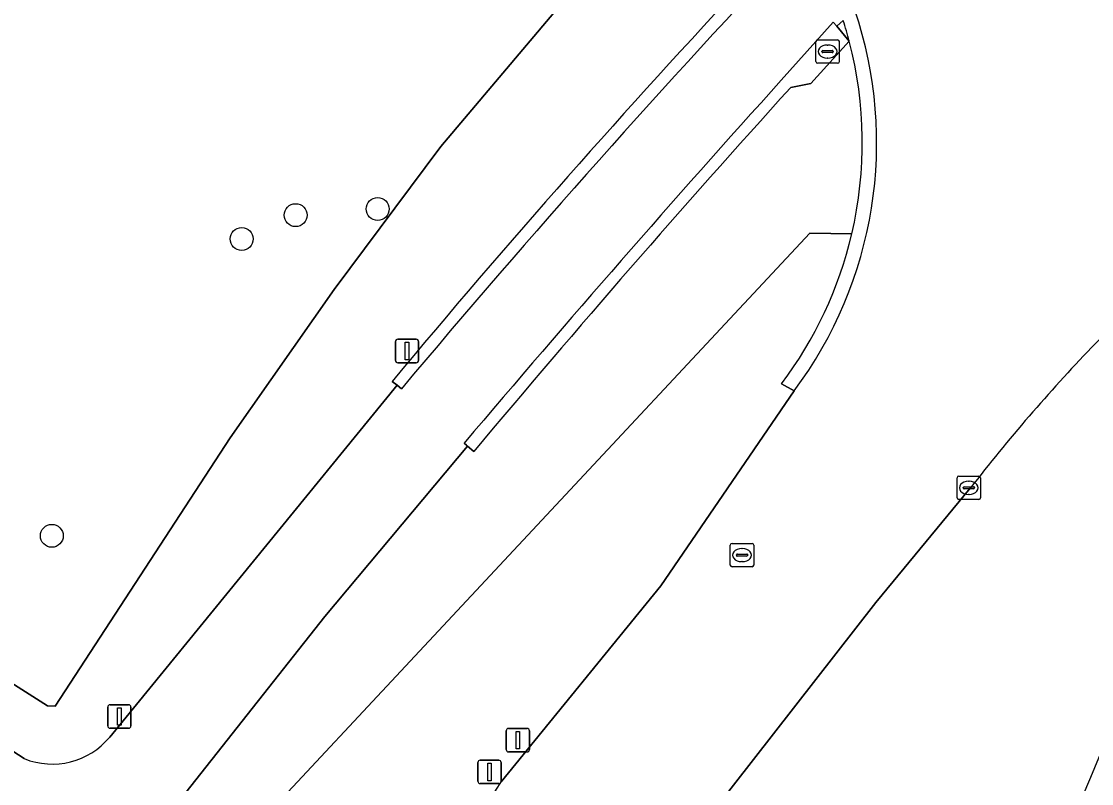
# Model space of a CAD drawing. Extents: x 155018 to 156648, y 383979 to 385733.
# Drawn here: x 155963.52 to 156009.21, y 385292.39 to 385324.93 of the extents above; entities that cross this region are included whole.
import ezdxf

# ---------------------------------------------------------------- set-up
doc = ezdxf.new("R2010")
doc.units = 0
for name, color, linetype in [('IMGEO_Berm_groen', 7, 'Continuous'), ('IMGEO_Berm_open', 7, 'Continuous'), ('IMGEO_Boom', 7, 'Continuous'), ('IMGEO_Fietspad_gesloten', 7, 'Continuous'), ('IMGEO_Gemengd_bos', 7, 'Continuous'), ('IMGEO_Groenvoorziening', 7, 'Continuous'), ('IMGEO_Kolk', 7, 'Continuous'), ('IMGEO_Lichtmast', 7, 'Continuous'), ('IMGEO_Rijbaan_regionaal_gesloten', 7, 'Continuous'), ('IMGEO_Rioolput', 7, 'Continuous'), ('IMGEO_Verkeersregelinstallatiepaal', 7, 'Continuous')]:
    doc.layers.add(name, color=color, linetype=linetype)

msp = doc.modelspace()

# ---------------------------------------------------------------- linework, layer by layer
at = {"layer": 'IMGEO_Berm_groen'}
for points in [[(155998.967, 385315.854), (155997.183, 385315.883), (155970.28, 385287.085), (155960.29, 385275.745), (155951.8, 385267.091), (155946.336, 385259.287), (155946.034, 385258.856), (155938.921, 385248.111)], [(156014.218, 385315.978), (156012.052, 385313.827), (156009.205, 385311.005)], [(155984.006, 385292.466), (155990.817, 385300.824), (155996.506, 385309.151), (155995.967, 385309.459)], [(156004.026, 385304.997), (156000, 385300.115), (155980.058, 385274.526)]]:
    msp.add_lwpolyline(points, dxfattribs=at)
for centre, radius, start, end in [((155982.325, 385319.76), 17.094, 322.9439, 346.792), ((156062.761, 385259.603), 74.232, 136.17545, 142.30074), ((156135.736, 385238.977), 137.49, 153.68485, 159.61545), ((155955.904, 385310.326), 33.297, 311.9832, 327.5619)]:
    msp.add_arc(centre, radius, start, end, dxfattribs=at)
at = {"layer": 'IMGEO_Berm_open'}
for points in [[(155998.86, 385324.082), (155998.327, 385324.721), (155998.169, 385324.89), (155995.955, 385322.413)], [(155996.361, 385322.108), (155997.218, 385322.284), (155998.86, 385324.082)], [(155979.344, 385309.56), (155979.557, 385309.394), (155979.746, 385309.247)], [(155995.967, 385309.459), (155996.506, 385309.151)], [(155982.425, 385306.924), (155982.523, 385306.83), (155982.566, 385306.788), (155982.834, 385306.571)]]:
    msp.add_lwpolyline(points, dxfattribs=at)
for centre, radius, start, end in [((156323.182, 385020.906), 448.43, 136.68665, 139.98394), ((156293.649, 385047.417), 409.276, 136.94437, 140.17057), ((155982.326, 385319.75), 17.704, 323.2221, 18.6507), ((155982.233, 385319.715), 17.191, 14.7164, 17.7891), ((155982.32, 385319.752), 17.097, 346.8204, 14.6697), ((156470.027, 384894.646), 638.537, 137.939293, 139.784777), ((156395.649, 384960.818), 538.481, 137.86011, 140.05218), ((155982.325, 385319.76), 17.094, 322.9439, 346.792)]:
    msp.add_arc(centre, radius, start, end, dxfattribs=at)
at = {"layer": 'IMGEO_Boom'}
for centre in [(155975.225, 385316.656), (155978.729, 385316.919), (155972.924, 385315.639), (155964.818, 385302.965)]:
    msp.add_circle(centre, 0.489, dxfattribs=at)
at = {"layer": 'IMGEO_Fietspad_gesloten'}
for points in [[(155995.955, 385322.413), (155998.169, 385324.89), (155998.327, 385324.721), (155998.602, 385324.967)], [(155963.643, 385293.451), (155956.229, 385298.245), (155953.837, 385300.2), (155935.546, 385314.208), (155932.981, 385316.172), (155928.991, 385312.317)], [(155979.746, 385309.247), (155979.557, 385309.394), (155967.289, 385294.37)], [(155938.921, 385248.111), (155946.034, 385258.856), (155946.336, 385259.287), (155951.8, 385267.091), (155955.526, 385272.413), (155960.623, 385279.262), (155966.801, 385287.271), (155976.473, 385299.523), (155982.566, 385306.788), (155982.523, 385306.83), (155982.425, 385306.924)]]:
    msp.add_lwpolyline(points, dxfattribs=at)
for centre, radius, start, end in [((156323.182, 385020.906), 448.43, 136.68665, 139.98394), ((156470.027, 384894.646), 638.537, 137.939293, 139.784777), ((155964.836, 385296.408), 3.189, 248.0217, 320.2726)]:
    msp.add_arc(centre, radius, start, end, dxfattribs=at)
at = {"layer": 'IMGEO_Gemengd_bos'}
msp.add_lwpolyline([(155933.834, 385326.386), (155942.093, 385334.558), (155943.737, 385336.267), (155948.405, 385331.897), (155946.63, 385330.081), (155938.46, 385321.812), (155932.981, 385316.172), (155935.546, 385314.208), (155935.602, 385314.172), (155964.637, 385295.71), (155964.964, 385295.695), (155972.433, 385307.151), (155976.865, 385313.477), (155981.43, 385319.582), (155986.242, 385325.297), (155992.722, 385333.322), (155991.963, 385334.007), (155992.445, 385334.457), (155991.42, 385335.449), (155968.928, 385358.487)], dxfattribs=at)
at = {"layer": 'IMGEO_Groenvoorziening'}
for points in [[(155992.807, 385333.245), (155992.722, 385333.322), (155986.242, 385325.297), (155981.43, 385319.582), (155976.865, 385313.477), (155972.433, 385307.151), (155964.964, 385295.695), (155964.637, 385295.71), (155935.602, 385314.172), (155935.546, 385314.208), (155953.837, 385300.2), (155956.229, 385298.245), (155963.643, 385293.451)], [(155998.602, 385324.967), (155998.327, 385324.721), (155998.86, 385324.082)], [(155998.86, 385324.082), (155997.218, 385322.284), (155996.361, 385322.108)], [(155982.834, 385306.571), (155982.566, 385306.788), (155976.473, 385299.523), (155966.801, 385287.271), (155960.623, 385279.262), (155955.526, 385272.413), (155951.8, 385267.091), (155960.29, 385275.745), (155970.28, 385287.085), (155997.183, 385315.883), (155998.967, 385315.854)], [(155967.289, 385294.37), (155979.557, 385309.394), (155979.344, 385309.56)]]:
    msp.add_lwpolyline(points, dxfattribs=at)
for centre, radius, start, end in [((156293.649, 385047.417), 409.276, 136.94437, 140.17057), ((155982.233, 385319.715), 17.191, 14.7164, 17.7891), ((155982.32, 385319.752), 17.097, 346.8204, 14.6697), ((156395.649, 384960.818), 538.481, 137.86011, 140.05218), ((155964.836, 385296.408), 3.189, 248.0217, 320.2726)]:
    msp.add_arc(centre, radius, start, end, dxfattribs=at)
at = {"layer": 'IMGEO_Kolk'}
for p, q in [((155997.435, 385323.213), (155997.435, 385324.065)), ((155997.51, 385324.139), (155998.362, 385324.139)), ((155997.923, 385323.919), (155997.948, 385323.919)), ((155998.436, 385324.065), (155998.436, 385323.213)), ((155997.694, 385323.633), (155997.694, 385323.645)), ((155998.132, 385323.596), (155997.734, 385323.596)), ((155997.737, 385323.682), (155998.135, 385323.682)), ((155998.178, 385323.645), (155998.178, 385323.633)), ((155998.362, 385323.139), (155997.51, 385323.139)), ((155997.946, 385323.359), (155997.921, 385323.359)), ((156003.462, 385304.589), (156003.462, 385305.441)), ((156003.537, 385305.515), (156004.389, 385305.515)), ((156003.95, 385305.295), (156003.975, 385305.295)), ((156004.463, 385305.441), (156004.463, 385304.589)), ((156003.721, 385305.009), (156003.721, 385305.021)), ((156004.159, 385304.972), (156003.761, 385304.972)), ((156003.764, 385305.058), (156004.162, 385305.058)), ((156003.973, 385304.735), (156003.948, 385304.735)), ((156004.205, 385305.021), (156004.205, 385305.009)), ((156004.389, 385304.515), (156003.537, 385304.515))]:
    msp.add_line(p, q, dxfattribs=at)
for points in [[(155997.435, 385323.213), (155997.435, 385324.065)], [(155997.51, 385324.139), (155998.362, 385324.139)], [(155998.436, 385324.065), (155998.436, 385323.213)], [(155998.362, 385323.139), (155997.51, 385323.139)], [(156003.462, 385304.589), (156003.462, 385305.441)], [(156003.537, 385305.515), (156004.389, 385305.515)], [(156004.463, 385305.441), (156004.463, 385304.589)], [(156004.389, 385304.515), (156003.537, 385304.515)]]:
    msp.add_lwpolyline(points, dxfattribs=at)
for centre, radius, start, end in [((155997.512, 385324.063), 0.0765, 91.552, 178.448), ((155997.512, 385324.063), 0.0765, 91.552, 178.448), ((155998.36, 385324.063), 0.0765, 1.552, 88.448), ((155998.36, 385324.063), 0.0765, 1.552, 88.448), ((155997.734, 385323.642), 0.0403, 85.8775, 175.7526), ((155997.731, 385323.632), 0.0366, 178.938, 274.7102), ((155998.135, 385323.639), 0.043, 264.8664, 352.4533), ((155998.139, 385323.644), 0.0386, 1.7309, 96.639), ((155997.512, 385323.215), 0.0765, 181.552, 268.448), ((155997.512, 385323.215), 0.0765, 181.552, 268.448), ((155998.36, 385323.215), 0.0765, 271.552, 358.448), ((155998.36, 385323.215), 0.0765, 271.552, 358.448), ((156003.539, 385305.439), 0.0765, 91.552, 178.448), ((156003.539, 385305.439), 0.0765, 91.552, 178.448), ((156004.387, 385305.439), 0.0765, 1.552, 88.448), ((156004.387, 385305.439), 0.0765, 1.552, 88.448), ((156003.761, 385305.018), 0.0403, 85.8775, 175.7526), ((156003.758, 385305.008), 0.0366, 178.938, 274.7102), ((156004.162, 385305.015), 0.043, 264.8664, 352.4533), ((156004.166, 385305.02), 0.0386, 1.7309, 96.639), ((156003.539, 385304.591), 0.0765, 181.552, 268.448), ((156003.539, 385304.591), 0.0765, 181.552, 268.448), ((156004.387, 385304.591), 0.0765, 271.552, 358.448), ((156004.387, 385304.591), 0.0765, 271.552, 358.448)]:
    msp.add_arc(centre, radius, start, end, dxfattribs=at)
for centre, major_axis, ratio, start_param, end_param in [((155997.922, 385323.639), (-0.387, 0.002), 0.722429, 4.712389, 7.853982), ((155997.947, 385323.639), (-0.39, 0.002), 0.717154, 1.570796, 4.712389), ((156003.949, 385305.015), (-0.387, 0.002), 0.722429, 4.712389, 7.853982), ((156003.974, 385305.015), (-0.39, 0.002), 0.717154, 1.570796, 4.712389)]:
    msp.add_ellipse(centre, major_axis=major_axis, ratio=ratio, start_param=start_param, end_param=end_param, dxfattribs=at)
at = {"layer": 'IMGEO_Lichtmast'}
for p, q in [((155979.484, 385310.456), (155979.484, 385311.256)), ((155979.484, 385311.256), (155979.484, 385310.456)), ((155979.584, 385311.356), (155980.374, 385311.356)), ((155980.374, 385311.356), (155979.584, 385311.356)), ((155980.474, 385311.256), (155980.474, 385310.456)), ((155980.474, 385310.456), (155980.474, 385311.256)), ((155980.374, 385310.356), (155979.584, 385310.356)), ((155979.584, 385310.356), (155980.374, 385310.356)), ((155967.205, 385294.851), (155967.205, 385295.651)), ((155967.205, 385295.651), (155967.205, 385294.851)), ((155967.305, 385295.751), (155968.095, 385295.751)), ((155968.095, 385295.751), (155967.305, 385295.751)), ((155968.195, 385295.651), (155968.195, 385294.851)), ((155968.195, 385294.851), (155968.195, 385295.651)), ((155968.095, 385294.751), (155967.305, 385294.751)), ((155967.305, 385294.751), (155968.095, 385294.751)), ((155983.005, 385292.485), (155983.005, 385293.285)), ((155983.005, 385293.285), (155983.005, 385292.485)), ((155983.105, 385293.385), (155983.895, 385293.385)), ((155983.895, 385293.385), (155983.105, 385293.385)), ((155983.995, 385293.285), (155983.995, 385292.485)), ((155983.995, 385292.485), (155983.995, 385293.285)), ((155983.895, 385292.385), (155983.105, 385292.385)), ((155983.105, 385292.385), (155983.895, 385292.385))]:
    msp.add_line(p, q, dxfattribs=at)
for points in [[(155979.904, 385311.231), (155980.054, 385311.231), (155980.054, 385310.481), (155979.904, 385310.481), (155979.904, 385311.231)], [(155967.625, 385295.626), (155967.775, 385295.626), (155967.775, 385294.876), (155967.625, 385294.876), (155967.625, 385295.626)], [(155983.425, 385293.26), (155983.575, 385293.26), (155983.575, 385292.51), (155983.425, 385292.51), (155983.425, 385293.26)]]:
    msp.add_lwpolyline(points, dxfattribs=at)
for centre, start, end in [((155979.584, 385311.256), 90, 180), ((155979.584, 385311.256), 90, 180), ((155980.374, 385311.256), 0, 90), ((155980.374, 385311.256), 360, 90), ((155979.584, 385310.456), 180, 270), ((155979.584, 385310.456), 180, 270), ((155980.374, 385310.456), 270, 0), ((155980.374, 385310.456), 270, 0), ((155967.305, 385295.651), 90, 180), ((155967.305, 385295.651), 90, 180), ((155968.095, 385295.651), 0, 90), ((155968.095, 385295.651), 360, 90), ((155967.305, 385294.851), 180, 270), ((155967.305, 385294.851), 180, 270), ((155968.095, 385294.851), 270, 0), ((155968.095, 385294.851), 270, 0), ((155983.105, 385293.285), 90, 180), ((155983.105, 385293.285), 90, 180), ((155983.895, 385293.285), 0, 90), ((155983.895, 385293.285), 360, 90), ((155983.105, 385292.485), 180, 270), ((155983.105, 385292.485), 180, 270), ((155983.895, 385292.485), 270, 0), ((155983.895, 385292.485), 270, 0)]:
    msp.add_arc(centre, 0.1, start, end, dxfattribs=at)
at = {"layer": 'IMGEO_Rijbaan_regionaal_gesloten'}
for points in [[(156009.205, 385311.005), (156012.052, 385313.827), (156014.218, 385315.978)], [(155996.506, 385309.151), (155990.817, 385300.824), (155984.006, 385292.466)], [(155980.058, 385274.526), (156000, 385300.115), (156004.026, 385304.997)]]:
    msp.add_lwpolyline(points, dxfattribs=at)
for centre, radius, start, end in [((155982.326, 385319.75), 17.704, 323.2221, 18.6507), ((156062.761, 385259.603), 74.232, 136.17545, 142.30074), ((156135.736, 385238.977), 137.49, 153.68485, 159.61545), ((155955.904, 385310.326), 33.297, 311.9832, 327.5619)]:
    msp.add_arc(centre, radius, start, end, dxfattribs=at)
at = {"layer": 'IMGEO_Rioolput'}
for p, q in [((155993.781, 385301.716), (155993.781, 385302.568)), ((155993.856, 385302.642), (155994.708, 385302.642)), ((155994.269, 385302.422), (155994.294, 385302.422)), ((155994.782, 385302.568), (155994.782, 385301.716)), ((155994.04, 385302.136), (155994.04, 385302.148)), ((155994.478, 385302.099), (155994.08, 385302.099)), ((155994.083, 385302.185), (155994.481, 385302.185)), ((155994.524, 385302.148), (155994.524, 385302.136)), ((155994.708, 385301.642), (155993.856, 385301.642)), ((155994.292, 385301.862), (155994.267, 385301.862))]:
    msp.add_line(p, q, dxfattribs=at)
for points in [[(155993.781, 385301.716), (155993.781, 385302.568)], [(155993.856, 385302.642), (155994.708, 385302.642)], [(155994.782, 385302.568), (155994.782, 385301.716)], [(155994.708, 385301.642), (155993.856, 385301.642)]]:
    msp.add_lwpolyline(points, dxfattribs=at)
for centre, radius, start, end in [((155993.858, 385302.566), 0.0765, 91.552, 178.448), ((155993.858, 385302.566), 0.0765, 91.552, 178.448), ((155994.706, 385302.566), 0.0765, 1.552, 88.448), ((155994.706, 385302.566), 0.0765, 1.552, 88.448), ((155994.08, 385302.145), 0.0403, 85.8775, 175.7526), ((155994.077, 385302.135), 0.0366, 178.938, 274.7102), ((155994.481, 385302.142), 0.043, 264.8664, 352.4533), ((155994.485, 385302.147), 0.0386, 1.7309, 96.639), ((155993.858, 385301.718), 0.0765, 181.552, 268.448), ((155993.858, 385301.718), 0.0765, 181.552, 268.448), ((155994.706, 385301.718), 0.0765, 271.552, 358.448), ((155994.706, 385301.718), 0.0765, 271.552, 358.448)]:
    msp.add_arc(centre, radius, start, end, dxfattribs=at)
for centre, major_axis, ratio, start_param, end_param in [((155994.268, 385302.142), (-0.387, 0.002), 0.722429, 4.712389, 7.853982), ((155994.293, 385302.142), (-0.39, 0.002), 0.717154, 1.570796, 4.712389)]:
    msp.add_ellipse(centre, major_axis=major_axis, ratio=ratio, start_param=start_param, end_param=end_param, dxfattribs=at)
at = {"layer": 'IMGEO_Verkeersregelinstallatiepaal'}
for p, q in [((155984.215, 385293.839), (155984.215, 385294.639)), ((155984.215, 385294.639), (155984.215, 385293.839)), ((155984.315, 385294.739), (155985.105, 385294.739)), ((155985.105, 385294.739), (155984.315, 385294.739)), ((155985.205, 385294.639), (155985.205, 385293.839)), ((155985.205, 385293.839), (155985.205, 385294.639)), ((155985.105, 385293.739), (155984.315, 385293.739)), ((155984.315, 385293.739), (155985.105, 385293.739))]:
    msp.add_line(p, q, dxfattribs=at)
msp.add_lwpolyline([(155984.635, 385294.614), (155984.785, 385294.614), (155984.785, 385293.864), (155984.635, 385293.864), (155984.635, 385294.614)], dxfattribs=at)
for centre, start, end in [((155984.315, 385294.639), 90, 180), ((155984.315, 385294.639), 90, 180), ((155985.105, 385294.639), 0, 90), ((155985.105, 385294.639), 360, 90), ((155984.315, 385293.839), 180, 270), ((155984.315, 385293.839), 180, 270), ((155985.105, 385293.839), 270, 0), ((155985.105, 385293.839), 270, 0)]:
    msp.add_arc(centre, 0.1, start, end, dxfattribs=at)

doc.saveas('drawing.dxf')
